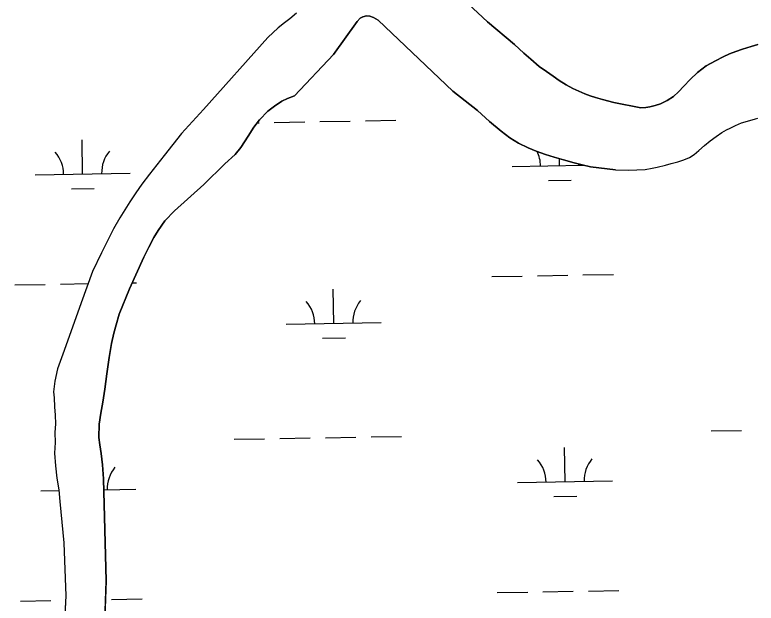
# Model space of a CAD drawing. Extents: x 3903937 to 3942190, y 260677 to 286651.
# Drawn here: x 3927715 to 3928495, y 267451 to 268070 of the extents above; entities that cross this region are included whole.
import ezdxf

# ---------------------------------------------------------------- set-up
doc = ezdxf.new("R2010")
doc.units = 0
doc.layers.add('V-TOPO-SHOR', color=7, linetype='Continuous')
doc.layers.add('V-WETL-SWMP', color=7, linetype='Continuous')

msp = doc.modelspace()

# ---------------------------------------------------------------- linework, layer by layer
at = {"layer": 'V-TOPO-SHOR'}
for points in [[(3928179.87, 268094.41), (3928187.18, 268086.64), (3928212.42, 268062.94), (3928240.62, 268039.14), (3928250.72, 268029.85), (3928257.93, 268023.41), (3928266.78, 268015.96), (3928274.29, 268010.45), (3928281.29, 268005.65), (3928287.67, 268001.27), (3928295.18, 267996.47), (3928302.17, 267992.6), (3928308.34, 267989.76), (3928314.6, 267987.11), (3928320.26, 267985.08), (3928326.01, 267983.16), (3928333.3, 267981.03), (3928345.22, 267978)], [(3928011.4, 268072.02), (3928004.34, 268066.03), (3927998.62, 268061.7), (3927992.07, 268056.55), (3927981.34, 268046.35), (3927913.52, 267970.45), (3927890.33, 267945.22), (3927871.95, 267922.27), (3927856.54, 267902.61), (3927848.58, 267892.01), (3927842.25, 267882.85), (3927835.93, 267873.39), (3927830.73, 267865.16), (3927825.43, 267856.52), (3927818.91, 267845), (3927812.39, 267832.46), (3927806.08, 267819.81), (3927796.72, 267799.97), (3927784.64, 267767.19), (3927770.44, 267726.71), (3927765.37, 267713.15), (3927759.99, 267697.53), (3927757.07, 267684.7), (3927755.78, 267673.4), (3927756.21, 267667.25)], [(3928346.84, 267907.01), (3928320.56, 267910.39), (3928312.04, 267912.2), (3928303.51, 267914.33), (3928292.21, 267917.46), (3928282.35, 267920.6), (3928273.41, 267923.33), (3928263.55, 267926.89), (3928255.02, 267930.34), (3928244.94, 267935.22), (3928235.69, 267940.83), (3928226.53, 267947.67), (3928214.58, 267957.88), (3928201.71, 267969.42), (3928175.98, 267989.84), (3928097.29, 268064.73), (3928092.46, 268067.28), (3928088.35, 268068.7), (3928084.86, 268069.19), (3928081.27, 268068.26), (3928078.2, 268066.7), (3928075.13, 268063.1), (3928050.24, 268028.53), (3928009.17, 267984.86), (3928001.79, 267982.06), (3927995.95, 267979.37), (3927988.28, 267974.1), (3927981.32, 267968.95), (3927972.54, 267959.68), (3927966.41, 267952.06), (3927960.5, 267942.6), (3927952.85, 267930.77), (3927946.73, 267923.25), (3927935.89, 267913.56), (3927913.71, 267891.52), (3927882.84, 267863.79), (3927872.83, 267853.39), (3927865.68, 267843.2), (3927861.2, 267835.8), (3927856.01, 267825.72), (3927850.81, 267815.34), (3927835.66, 267781.83), (3927824.89, 267755.21), (3927821.45, 267743.91), (3927819.02, 267735.28), (3927816.71, 267724.5), (3927814.3, 267709.72), (3927811.91, 267692.57), (3927809.51, 267676.45), (3927807.41, 267662.7), (3927805.61, 267650.89), (3927803.61, 267639.49), (3927803.25, 267625.44), (3927804.31, 267617.85), (3927805.78, 267608.62), (3927807.37, 267596.82), (3927808.35, 267581.85), (3927810.94, 267474.64), (3927806.62, 267350.47)], [(3928345.22, 267978), (3928373.52, 267972.38), (3928378.88, 267972.71), (3928383.31, 267973.38), (3928388.59, 267974.76), (3928394.51, 267976.55), (3928401.4, 267979.91), (3928408.2, 267984.43), (3928413.23, 267989.29), (3928419, 267995.29), (3928425.74, 268002.12), (3928433.33, 268009.46), (3928442.38, 268016.67), (3928452.14, 268021.97), (3928460.41, 268026.04), (3928467.09, 268029.3), (3928473.54, 268031.71), (3928480.52, 268034.02), (3928489.92, 268036.8), (3928496.79, 268039.01)], [(3928346.84, 267907.01), (3928360.82, 267906.78), (3928378.08, 267907.54), (3928385.46, 267908.89), (3928390.73, 267909.96), (3928399.5, 267912.13), (3928405.73, 267913.82), (3928412.48, 267915.6), (3928419.04, 267917.59), (3928424.97, 267920.23), (3928429.65, 267923.3), (3928434.55, 267927.43), (3928440.63, 267932.69), (3928446.6, 267937.64), (3928452.78, 267942.16), (3928459.05, 267946.27), (3928463.93, 267949.34), (3928467.54, 267951.07), (3928473.37, 267953.91), (3928479.61, 267956.44), (3928490.92, 267959.83), (3928494.41, 267960.93), (3928496.83, 267961.41)], [(3927756.21, 267667.25), (3927756.66, 267657.81), (3927757.52, 267649.09), (3927757.76, 267639.76), (3927757.18, 267630.73), (3927757.22, 267620.26), (3927756.86, 267608.77), (3927757.63, 267595.74), (3927759.22, 267582.72), (3927761.32, 267570.21), (3927762.3, 267558.21), (3927766.68, 267514.41), (3927768.44, 267458.91), (3927764.46, 267376.82)]]:
    msp.add_lwpolyline(points, dxfattribs=at)
at = {"layer": 'V-WETL-SWMP'}
for p, q in [((3928212.42, 268062.94), (3928187.18, 268086.64)), ((3928011.4, 268072.01), (3928004.34, 268066.03)), ((3928004.34, 268066.03), (3927998.62, 268061.7)), ((3928050.24, 268028.53), (3928075.13, 268063.1)), ((3928075.13, 268063.1), (3928078.2, 268066.71)), ((3928078.2, 268066.71), (3928081.27, 268068.26)), ((3928081.27, 268068.26), (3928084.86, 268069.2)), ((3928084.86, 268069.2), (3928088.35, 268068.7)), ((3928088.35, 268068.7), (3928092.46, 268067.28)), ((3928092.46, 268067.28), (3928097.29, 268064.73)), ((3928097.29, 268064.73), (3928175.98, 267989.84)), ((3928240.62, 268039.14), (3928212.42, 268062.94)), ((3927992.07, 268056.55), (3927981.34, 268046.35)), ((3927998.62, 268061.7), (3927992.07, 268056.55)), ((3927981.34, 268046.35), (3927913.52, 267970.46)), ((3928250.72, 268029.85), (3928240.62, 268039.14)), ((3928473.54, 268031.71), (3928467.09, 268029.3)), ((3928480.52, 268034.02), (3928473.54, 268031.71)), ((3928489.93, 268036.81), (3928480.52, 268034.02)), ((3928496.8, 268039.01), (3928489.93, 268036.81)), ((3928009.17, 267984.86), (3928050.24, 268028.53)), ((3928257.93, 268023.41), (3928250.72, 268029.85)), ((3928460.41, 268026.04), (3928452.14, 268021.97)), ((3928467.09, 268029.3), (3928460.41, 268026.04)), ((3928266.78, 268015.96), (3928257.93, 268023.41)), ((3928274.29, 268010.45), (3928266.78, 268015.96)), ((3928442.38, 268016.67), (3928433.33, 268009.46)), ((3928452.14, 268021.97), (3928442.38, 268016.67)), ((3928281.29, 268005.65), (3928274.29, 268010.45)), ((3928433.33, 268009.46), (3928425.74, 268002.12)), ((3928287.67, 268001.27), (3928281.29, 268005.65)), ((3928295.18, 267996.47), (3928287.67, 268001.27)), ((3928425.74, 268002.12), (3928419, 267995.29)), ((3928302.17, 267992.6), (3928295.18, 267996.47)), ((3928308.34, 267989.76), (3928302.17, 267992.6)), ((3928419, 267995.29), (3928413.22, 267989.29)), ((3928001.79, 267982.06), (3928009.17, 267984.86)), ((3928175.98, 267989.84), (3928201.71, 267969.42)), ((3928314.6, 267987.11), (3928308.34, 267989.76)), ((3928320.26, 267985.08), (3928314.6, 267987.11)), ((3928326.01, 267983.16), (3928320.26, 267985.08)), ((3928413.22, 267989.29), (3928408.2, 267984.43)), ((3927988.28, 267974.1), (3927995.95, 267979.37)), ((3927995.95, 267979.37), (3928001.79, 267982.06)), ((3928333.3, 267981.03), (3928326.01, 267983.16)), ((3928345.22, 267978), (3928333.3, 267981.03)), ((3928373.52, 267972.38), (3928345.22, 267978)), ((3928401.4, 267979.91), (3928394.51, 267976.56)), ((3928408.2, 267984.43), (3928401.4, 267979.91)), ((3927913.52, 267970.46), (3927890.33, 267945.22)), ((3927972.54, 267959.68), (3927981.32, 267968.95)), ((3927981.32, 267968.95), (3927988.28, 267974.1)), ((3928201.71, 267969.42), (3928214.58, 267957.88)), ((3928378.88, 267972.71), (3928373.52, 267972.38)), ((3928383.31, 267973.38), (3928378.88, 267972.71)), ((3928388.59, 267974.76), (3928383.31, 267973.38)), ((3928394.51, 267976.56), (3928388.59, 267974.76)), ((3928494.41, 267960.93), (3928496.83, 267961.41)), ((3927966.41, 267952.06), (3927972.54, 267959.68)), ((3927970.1, 267956.65), (3927971.97, 267956.68)), ((3927987.97, 267956.96), (3928019.97, 267957.52)), ((3928035.96, 267957.81), (3928067.96, 267958.37)), ((3928083.96, 267958.65), (3928115.95, 267959.21)), ((3928214.58, 267957.88), (3928226.53, 267947.67)), ((3928467.54, 267951.07), (3928473.37, 267953.91)), ((3928473.37, 267953.91), (3928479.61, 267956.44)), ((3928479.61, 267956.44), (3928490.92, 267959.83)), ((3928490.92, 267959.83), (3928494.41, 267960.93)), ((3927960.5, 267942.6), (3927966.41, 267952.06)), ((3928226.53, 267947.67), (3928235.68, 267940.83)), ((3928452.78, 267942.16), (3928459.05, 267946.27)), ((3928459.05, 267946.27), (3928463.93, 267949.34)), ((3928463.93, 267949.34), (3928467.54, 267951.07)), ((3927786.31, 267902.66), (3927785.67, 267938.66)), ((3927890.33, 267945.22), (3927871.95, 267922.27)), ((3927952.85, 267930.77), (3927960.5, 267942.6)), ((3928235.68, 267940.83), (3928244.94, 267935.22)), ((3928446.6, 267937.64), (3928452.78, 267942.16)), ((3927946.73, 267923.25), (3927952.85, 267930.77)), ((3928244.94, 267935.22), (3928255.02, 267930.34)), ((3928255.02, 267930.34), (3928263.55, 267926.89)), ((3928434.55, 267927.43), (3928440.63, 267932.69)), ((3928440.63, 267932.69), (3928446.6, 267937.64)), ((3927871.95, 267922.27), (3927856.54, 267902.61)), ((3927935.89, 267913.56), (3927946.73, 267923.25)), ((3928263.55, 267926.89), (3928273.41, 267923.33)), ((3928273.41, 267923.33), (3928282.35, 267920.6)), ((3928424.97, 267920.23), (3928429.65, 267923.3)), ((3928429.65, 267923.3), (3928434.55, 267927.43)), ((3928282.35, 267920.6), (3928292.21, 267917.46)), ((3928288.13, 267911.49), (3928288.01, 267918.8)), ((3928292.21, 267917.46), (3928303.51, 267914.32)), ((3928303.51, 267914.32), (3928312.03, 267912.2)), ((3928405.73, 267913.82), (3928412.49, 267915.6)), ((3928412.49, 267915.6), (3928419.04, 267917.59)), ((3928419.04, 267917.59), (3928424.97, 267920.23)), ((3927913.71, 267891.52), (3927935.89, 267913.56)), ((3928238.14, 267910.62), (3928313.28, 267911.94)), ((3928312.03, 267912.2), (3928320.56, 267910.39)), ((3928320.56, 267910.39), (3928346.84, 267907.01)), ((3928346.84, 267907.01), (3928360.82, 267906.78)), ((3928360.82, 267906.78), (3928378.07, 267907.54)), ((3928378.07, 267907.54), (3928385.46, 267908.89)), ((3928385.46, 267908.89), (3928390.73, 267909.96)), ((3928390.73, 267909.96), (3928399.5, 267912.13)), ((3928399.5, 267912.13), (3928405.73, 267913.82)), ((3927736.31, 267901.78), (3927836.3, 267903.54)), ((3927856.54, 267902.61), (3927848.58, 267892.01)), ((3927848.58, 267892.01), (3927842.25, 267882.85)), ((3927882.84, 267863.79), (3927913.71, 267891.52)), ((3928276.41, 267895.86), (3928300.4, 267896.28)), ((3927774.58, 267887.02), (3927798.58, 267887.44)), ((3927842.25, 267882.85), (3927835.93, 267873.39)), ((3927835.93, 267873.39), (3927830.73, 267865.16)), ((3927830.73, 267865.16), (3927825.43, 267856.52)), ((3927872.82, 267853.39), (3927882.84, 267863.79)), ((3927825.43, 267856.52), (3927818.91, 267845)), ((3927865.68, 267843.2), (3927872.82, 267853.39)), ((3927818.91, 267845), (3927812.39, 267832.46)), ((3927861.2, 267835.8), (3927865.68, 267843.2)), ((3927812.39, 267832.46), (3927806.08, 267819.81)), ((3927856.01, 267825.72), (3927861.2, 267835.8)), ((3927850.81, 267815.34), (3927856.01, 267825.72)), ((3927806.08, 267819.81), (3927796.72, 267799.97)), ((3927835.66, 267781.83), (3927850.81, 267815.34)), ((3927796.72, 267799.97), (3927784.64, 267767.19)), ((3928216.77, 267794.79), (3928248.76, 267795.35)), ((3928264.76, 267795.63), (3928296.76, 267796.2)), ((3928312.75, 267796.48), (3928344.75, 267797.04)), ((3927714.94, 267785.96), (3927746.94, 267786.52)), ((3927762.93, 267786.8), (3927792.06, 267787.31)), ((3927824.89, 267755.21), (3927835.66, 267781.83)), ((3927838.51, 267788.13), (3927842.92, 267788.21)), ((3928050.55, 267745.43), (3928049.92, 267781.42)), ((3927784.64, 267767.19), (3927770.44, 267726.71)), ((3927821.45, 267743.91), (3927824.89, 267755.21)), ((3927819.02, 267735.28), (3927821.45, 267743.91)), ((3928000.56, 267744.55), (3928100.54, 267746.31)), ((3927816.71, 267724.5), (3927819.02, 267735.28)), ((3928038.82, 267729.79), (3928062.82, 267730.21)), ((3927770.44, 267726.71), (3927765.37, 267713.15)), ((3927814.3, 267709.72), (3927816.71, 267724.5)), ((3927765.37, 267713.15), (3927759.99, 267697.53)), ((3927811.91, 267692.57), (3927814.3, 267709.72)), ((3927759.99, 267697.53), (3927757.07, 267684.69)), ((3927809.51, 267676.45), (3927811.91, 267692.57)), ((3927757.07, 267684.69), (3927755.78, 267673.4)), ((3927755.78, 267673.4), (3927756.21, 267667.25)), ((3927807.41, 267662.7), (3927809.51, 267676.45)), ((3927756.21, 267667.25), (3927756.66, 267657.81)), ((3927756.66, 267657.81), (3927757.52, 267649.09)), ((3927805.61, 267650.89), (3927807.41, 267662.7)), ((3927757.52, 267649.09), (3927757.76, 267639.76)), ((3927803.61, 267639.49), (3927805.61, 267650.89)), ((3927757.76, 267639.76), (3927757.18, 267630.73)), ((3927803.25, 267625.43), (3927803.61, 267639.49)), ((3927757.18, 267630.73), (3927757.22, 267620.26)), ((3928041.82, 267625.18), (3928073.81, 267625.75)), ((3928089.81, 267626.03), (3928121.81, 267626.59)), ((3928447.66, 267632.33), (3928479.66, 267632.89)), ((3927757.22, 267620.26), (3927756.86, 267608.77)), ((3927804.31, 267617.85), (3927803.25, 267625.43)), ((3927805.78, 267608.62), (3927804.31, 267617.85)), ((3927945.83, 267623.49), (3927977.83, 267624.06)), ((3927993.83, 267624.34), (3928025.82, 267624.9)), ((3928293.99, 267578.87), (3928293.36, 267614.87)), ((3927756.86, 267608.77), (3927757.63, 267595.74)), ((3927807.37, 267596.82), (3927805.78, 267608.62)), ((3927757.63, 267595.74), (3927759.22, 267582.72)), ((3927808.35, 267581.85), (3927807.37, 267596.82)), ((3927759.22, 267582.72), (3927761.32, 267570.21)), ((3927810.94, 267474.64), (3927808.35, 267581.85)), ((3928244, 267577.99), (3928343.98, 267579.75)), ((3927742.17, 267569.16), (3927761.38, 267569.5)), ((3927761.32, 267570.21), (3927762.3, 267558.21)), ((3927808.63, 267570.33), (3927842.15, 267570.92)), ((3928282.26, 267563.23), (3928306.26, 267563.65)), ((3927762.3, 267558.21), (3927766.68, 267514.41)), ((3927766.68, 267514.41), (3927768.44, 267458.91)), ((3927806.62, 267350.47), (3927810.94, 267474.64)), ((3928222.62, 267462.17), (3928254.62, 267462.73)), ((3928270.62, 267463.01), (3928302.61, 267463.57)), ((3928318.61, 267463.85), (3928350.6, 267464.42)), ((3927768.44, 267458.91), (3927764.46, 267376.82)), ((3927816.78, 267455.02), (3927848.77, 267455.59)), ((3927720.8, 267453.33), (3927752.79, 267453.9))]:
    msp.add_line(p, q, dxfattribs=at)
for centre, start, end in [((3927731.06, 267902.16), 0.23658, 41.78024), ((3927841.53, 267904.11), 140.23658, 181.78024), ((3928232.89, 267911), 0.23658, 26.15014), ((3928343.36, 267912.94), 179.61639, 181.78024), ((3927995.31, 267744.93), 0.23658, 41.78024), ((3928105.77, 267746.87), 140.23658, 181.78024), ((3928349.22, 267580.32), 140.23658, 181.78024), ((3928238.75, 267578.37), 0.23658, 41.78024), ((3927847.39, 267571.49), 140.23658, 181.78024)]:
    msp.add_arc(centre, 35.25, start, end, dxfattribs=at)

doc.saveas('drawing.dxf')
